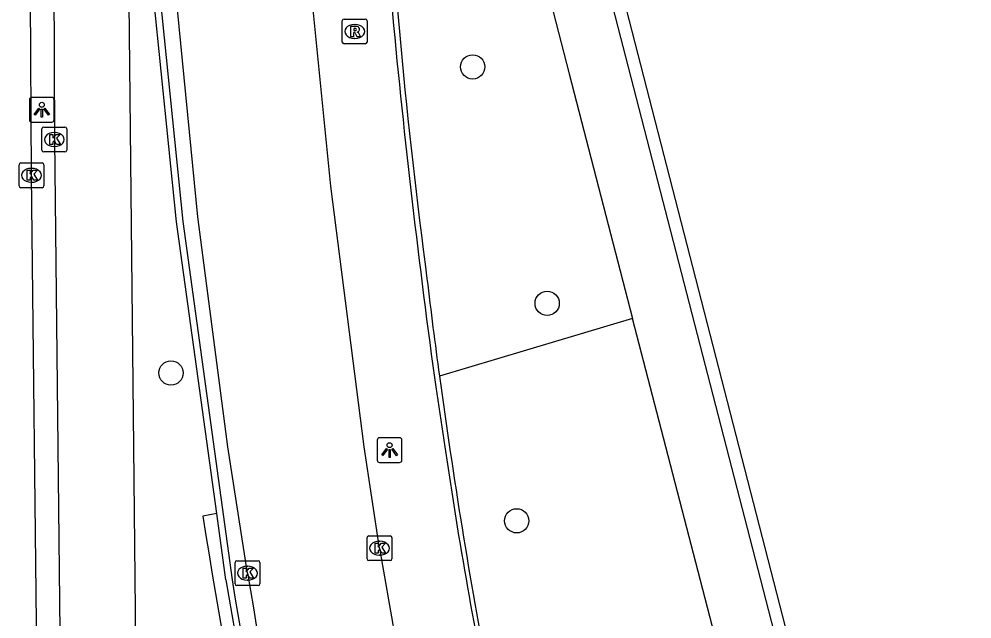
# Model space of a CAD drawing. Extents: x 160806 to 161707, y 383697 to 384148.
# Drawn here: x 161240.44 to 161278.83, y 383993.06 to 384017.26 of the extents above; entities that cross this region are included whole.
import ezdxf

# ---------------------------------------------------------------- set-up
doc = ezdxf.new("R2010")
doc.units = 0
for name, color, linetype in [('IMGEO_Boom', 7, 'Continuous'), ('IMGEO_Fietspad_open', 7, 'Continuous'), ('IMGEO_Groenvoorziening', 7, 'Continuous'), ('IMGEO_Kolk', 7, 'Continuous'), ('IMGEO_Lichtpunt', 7, 'Continuous'), ('IMGEO_Muur', 7, 'Continuous'), ('IMGEO_Rijbaan_lokaal_gesloten', 7, 'Continuous'), ('IMGEO_Rioolput', 7, 'Continuous'), ('IMGEO_Verkeerseiland_open', 7, 'Continuous'), ('IMGEO_Voetpad_open', 7, 'Continuous')]:
    doc.layers.add(name, color=color, linetype=linetype)

msp = doc.modelspace()

# ---------------------------------------------------------------- linework, layer by layer
at = {"layer": 'IMGEO_Boom'}
for centre in [(161258.716, 384015.326), (161261.716, 384005.791), (161246.56, 384002.981), (161260.49, 383997.019)]:
    msp.add_circle(centre, 0.489, dxfattribs=at)
at = {"layer": 'IMGEO_Fietspad_open'}
for points in [[(161254.96, 383995.918), (161254.342, 384000), (161252.995, 384010.522), (161252.225, 384018.324), (161251.404, 384031.316), (161251.17, 384045.084), (161251.414, 384051.201), (161252.071, 384063.398), (161254.594, 384102.029), (161254.881, 384105.245)], [(161241.737, 384044.23), (161241.861, 384012.393), (161241.998, 384000), (161242.316, 383971.348)], [(161245.354, 383970.999), (161245.058, 384000), (161244.731, 384032.028), (161244.792, 384040.216)], [(161249.644, 383994.904), (161248.855, 384000), (161247.646, 384009.275), (161246.75, 384018.334)]]:
    msp.add_lwpolyline(points, dxfattribs=at)
for centre, radius, start, end in [((161578.56, 384050.467), 328.165, 189.56836, 193.5024), ((161576.726, 384049.366), 331.586, 189.45347, 193.3612)]:
    msp.add_arc(centre, radius, start, end, dxfattribs=at)
at = {"layer": 'IMGEO_Groenvoorziening'}
msp.add_lwpolyline([(161265.158, 384005.179), (161260.878, 384003.901), (161257.376, 384002.857)], dxfattribs=at)
at = {"layer": 'IMGEO_Kolk'}
for p, q in [((161241.359, 384011.971), (161241.359, 384012.823)), ((161241.434, 384012.897), (161242.286, 384012.897)), ((161241.847, 384012.677), (161241.872, 384012.677)), ((161242.36, 384012.823), (161242.36, 384011.971)), ((161242.286, 384011.897), (161241.434, 384011.897)), ((161241.87, 384012.117), (161241.845, 384012.117)), ((161240.438, 384010.528), (161240.438, 384011.38)), ((161240.513, 384011.454), (161241.365, 384011.454)), ((161240.926, 384011.234), (161240.951, 384011.234)), ((161241.439, 384011.38), (161241.439, 384010.528)), ((161241.365, 384010.454), (161240.513, 384010.454)), ((161240.949, 384010.674), (161240.924, 384010.674)), ((161254.461, 383995.488), (161254.461, 383996.34)), ((161254.536, 383996.414), (161255.388, 383996.414)), ((161254.949, 383996.194), (161254.974, 383996.194)), ((161255.462, 383996.34), (161255.462, 383995.488)), ((161249.216, 383995.408), (161250.068, 383995.408)), ((161255.388, 383995.414), (161254.536, 383995.414)), ((161254.972, 383995.634), (161254.947, 383995.634)), ((161249.141, 383994.482), (161249.141, 383995.334)), ((161249.629, 383995.188), (161249.654, 383995.188)), ((161250.142, 383995.334), (161250.142, 383994.482)), ((161249.652, 383994.628), (161249.627, 383994.628)), ((161250.068, 383994.408), (161249.216, 383994.408))]:
    msp.add_line(p, q, dxfattribs=at)
for points in [[(161241.359, 384011.971), (161241.359, 384012.823)], [(161241.434, 384012.897), (161242.286, 384012.897)], [(161242.36, 384012.823), (161242.36, 384011.971)], [(161241.68, 384012.597), (161241.803, 384012.597), (161241.803, 384012.446), (161241.933, 384012.597), (161242.097, 384012.597), (161241.951, 384012.446), (161242.104, 384012.197), (161241.952, 384012.197), (161241.867, 384012.361), (161241.803, 384012.294), (161241.803, 384012.197), (161241.68, 384012.197), (161241.68, 384012.597)], [(161242.286, 384011.897), (161241.434, 384011.897)], [(161240.438, 384010.528), (161240.438, 384011.38)], [(161240.513, 384011.454), (161241.365, 384011.454)], [(161240.759, 384011.154), (161240.882, 384011.154), (161240.882, 384011.003), (161241.012, 384011.154), (161241.176, 384011.154), (161241.03, 384011.003), (161241.183, 384010.754), (161241.031, 384010.754), (161240.946, 384010.918), (161240.882, 384010.851), (161240.882, 384010.754), (161240.759, 384010.754), (161240.759, 384011.154)], [(161241.439, 384011.38), (161241.439, 384010.528)], [(161241.365, 384010.454), (161240.513, 384010.454)], [(161254.461, 383995.488), (161254.461, 383996.34)], [(161254.536, 383996.414), (161255.388, 383996.414)], [(161255.462, 383996.34), (161255.462, 383995.488)], [(161254.782, 383996.114), (161254.905, 383996.114), (161254.905, 383995.963), (161255.035, 383996.114), (161255.199, 383996.114), (161255.053, 383995.963), (161255.206, 383995.714), (161255.054, 383995.714), (161254.969, 383995.878), (161254.905, 383995.811), (161254.905, 383995.714), (161254.782, 383995.714), (161254.782, 383996.114)], [(161249.216, 383995.408), (161250.068, 383995.408)], [(161255.388, 383995.414), (161254.536, 383995.414)], [(161249.141, 383994.482), (161249.141, 383995.334)], [(161249.462, 383995.108), (161249.585, 383995.108), (161249.585, 383994.957), (161249.715, 383995.108), (161249.879, 383995.108), (161249.733, 383994.957), (161249.886, 383994.708), (161249.734, 383994.708), (161249.649, 383994.872), (161249.585, 383994.805), (161249.585, 383994.708), (161249.462, 383994.708), (161249.462, 383995.108)], [(161250.142, 383995.334), (161250.142, 383994.482)], [(161250.068, 383994.408), (161249.216, 383994.408)]]:
    msp.add_lwpolyline(points, dxfattribs=at)
for centre, start, end in [((161241.436, 384012.821), 91.552, 178.448), ((161241.436, 384012.821), 91.552, 178.448), ((161242.284, 384012.821), 1.552, 88.448), ((161242.284, 384012.821), 1.552, 88.448), ((161241.436, 384011.973), 181.552, 268.448), ((161241.436, 384011.973), 181.552, 268.448), ((161242.284, 384011.973), 271.552, 358.448), ((161242.284, 384011.973), 271.552, 358.448), ((161240.515, 384011.378), 91.552, 178.448), ((161240.515, 384011.378), 91.552, 178.448), ((161241.363, 384011.378), 1.552, 88.448), ((161241.363, 384011.378), 1.552, 88.448), ((161240.515, 384010.53), 181.552, 268.448), ((161240.515, 384010.53), 181.552, 268.448), ((161241.363, 384010.53), 271.552, 358.448), ((161241.363, 384010.53), 271.552, 358.448), ((161254.538, 383996.338), 91.552, 178.448), ((161254.538, 383996.338), 91.552, 178.448), ((161255.386, 383996.338), 1.552, 88.448), ((161255.386, 383996.338), 1.552, 88.448), ((161249.218, 383995.332), 91.552, 178.448), ((161249.218, 383995.332), 91.552, 178.448), ((161250.066, 383995.332), 1.552, 88.448), ((161250.066, 383995.332), 1.552, 88.448), ((161254.538, 383995.49), 181.552, 268.448), ((161254.538, 383995.49), 181.552, 268.448), ((161255.386, 383995.49), 271.552, 358.448), ((161255.386, 383995.49), 271.552, 358.448), ((161249.218, 383994.484), 181.552, 268.448), ((161249.218, 383994.484), 181.552, 268.448), ((161250.066, 383994.484), 271.552, 358.448), ((161250.066, 383994.484), 271.552, 358.448)]:
    msp.add_arc(centre, 0.0765, start, end, dxfattribs=at)
for centre, major_axis, ratio, start_param, end_param in [((161241.846, 384012.397), (-0.387, 0.002), 0.722429, 4.712389, 7.853982), ((161241.871, 384012.397), (-0.39, 0.002), 0.717154, 1.570796, 4.712389), ((161240.925, 384010.954), (-0.387, 0.002), 0.722429, 4.712389, 7.853982), ((161240.95, 384010.954), (-0.39, 0.002), 0.717154, 1.570796, 4.712389), ((161254.948, 383995.914), (-0.387, 0.002), 0.722429, 4.712389, 7.853982), ((161254.973, 383995.914), (-0.39, 0.002), 0.717154, 1.570796, 4.712389), ((161249.628, 383994.908), (-0.387, 0.002), 0.722429, 4.712389, 7.853982), ((161249.653, 383994.908), (-0.39, 0.002), 0.717154, 1.570796, 4.712389)]:
    msp.add_ellipse(centre, major_axis=major_axis, ratio=ratio, start_param=start_param, end_param=end_param, dxfattribs=at)
at = {"layer": 'IMGEO_Lichtpunt'}
for p, q in [((161240.857, 384014), (161240.857, 384013.193)), ((161240.857, 384014), (161240.857, 384013.193)), ((161241.759, 384014.095), (161240.951, 384014.095)), ((161241.759, 384014.095), (161240.951, 384014.095)), ((161241.853, 384013.193), (161241.853, 384014)), ((161241.853, 384013.193), (161241.853, 384014)), ((161240.951, 384013.099), (161241.759, 384013.099)), ((161240.951, 384013.099), (161241.759, 384013.099)), ((161255.771, 384000.368), (161254.963, 384000.368)), ((161255.771, 384000.368), (161254.963, 384000.368)), ((161254.869, 384000.273), (161254.869, 383999.466)), ((161254.869, 384000.273), (161254.869, 383999.466)), ((161255.865, 383999.466), (161255.865, 384000.273)), ((161255.865, 383999.466), (161255.865, 384000.273)), ((161254.963, 383999.372), (161255.771, 383999.372)), ((161254.963, 383999.372), (161255.771, 383999.372))]:
    msp.add_line(p, q, dxfattribs=at)
for points in [[(161241.231, 384013.664), (161241.27, 384013.636), (161241.082, 384013.374), (161241.044, 384013.401), (161241.231, 384013.664)], [(161241.333, 384013.616), (161241.38, 384013.616), (161241.38, 384013.294), (161241.333, 384013.294), (161241.333, 384013.616)], [(161241.443, 384013.636), (161241.481, 384013.663), (161241.668, 384013.401), (161241.629, 384013.373), (161241.443, 384013.636)], [(161255.243, 383999.937), (161255.282, 383999.909), (161255.094, 383999.647), (161255.056, 383999.674), (161255.243, 383999.937)], [(161255.345, 383999.889), (161255.392, 383999.889), (161255.392, 383999.567), (161255.345, 383999.567), (161255.345, 383999.889)], [(161255.455, 383999.909), (161255.493, 383999.936), (161255.68, 383999.674), (161255.641, 383999.646), (161255.455, 383999.909)]]:
    msp.add_lwpolyline(points, dxfattribs=at)
for centre in [(161241.356, 384013.798), (161255.368, 384000.071)]:
    msp.add_circle(centre, 0.0994, dxfattribs=at)
for centre, start, end in [((161240.951, 384014), 90, 180), ((161240.951, 384014), 90, 180), ((161241.759, 384014), 0, 90), ((161241.759, 384014), 0, 90), ((161240.951, 384013.193), 180, 270), ((161240.951, 384013.193), 180, 270), ((161241.759, 384013.193), 270, 0), ((161241.759, 384013.193), 270, 360), ((161254.963, 384000.273), 90, 180), ((161254.963, 384000.273), 90, 180), ((161255.771, 384000.273), 0, 90), ((161255.771, 384000.273), 0, 90), ((161254.963, 383999.466), 180, 270), ((161254.963, 383999.466), 180, 270), ((161255.771, 383999.466), 270, 0), ((161255.771, 383999.466), 270, 360)]:
    msp.add_arc(centre, 0.0946, start, end, dxfattribs=at)
at = {"layer": 'IMGEO_Muur'}
for points in [[(161275.884, 383963.446), (161278.191, 383964.035), (161276.791, 383969.927), (161276.705, 383969.909), (161268.946, 384000), (161255.62, 384051.677), (161254.903, 384055.513)], [(161255.944, 384052.5), (161269.44, 384000), (161277.147, 383970.021), (161277.255, 383970.048), (161278.831, 383963.961)], [(161248.403, 383997.316), (161246.782, 384009.08), (161245.849, 384018.207)], [(161246.104, 384018.236), (161247.035, 384009.094), (161249.021, 383994.635)], [(161257.176, 384002.797), (161257.201, 384002.609), (161257.227, 384002.422), (161257.598, 384000), (161258.092, 383996.776)], [(161248.772, 383994.635), (161248.403, 383997.316)]]:
    msp.add_lwpolyline(points, dxfattribs=at)
for centre, radius, start, end in [((161499.337, 384038.886), 244.578, 183.12092, 187.54179), ((161605.69, 384050.472), 351.76, 185.30689, 187.78949), ((161484.303, 384033.797), 229.027, 186.77327, 187.76391), ((161495.296, 384035.145), 240.101, 187.72845, 190.67976), ((161467.348, 384031.159), 212.062, 189.33099, 192.39502), ((161584.143, 384051.855), 340.218, 189.68245, 193.48495), ((161571.567, 384048.687), 327.044, 189.5132, 193.45897)]:
    msp.add_arc(centre, radius, start, end, dxfattribs=at)
at = {"layer": 'IMGEO_Rijbaan_lokaal_gesloten'}
msp.add_lwpolyline([(161241.35, 383969.171), (161241.386, 383970.061), (161241.173, 383990.494), (161240.939, 384010.954), (161240.824, 384032.428), (161240.812, 384047.358), (161240.812, 384047.879)], dxfattribs=at)
at = {"layer": 'IMGEO_Rioolput'}
for p, q in [((161253.537, 384017.255), (161254.389, 384017.255)), ((161253.462, 384016.329), (161253.462, 384017.181)), ((161253.95, 384017.035), (161253.975, 384017.035)), ((161254.463, 384017.181), (161254.463, 384016.329)), ((161254.389, 384016.255), (161253.537, 384016.255)), ((161253.973, 384016.475), (161253.948, 384016.475))]:
    msp.add_line(p, q, dxfattribs=at)
for points in [[(161253.537, 384017.255), (161254.389, 384017.255)], [(161253.462, 384016.329), (161253.462, 384017.181)], [(161254.051, 384016.953), (161253.799, 384016.955), (161253.799, 384016.555)], [(161253.977, 384016.874), (161253.923, 384016.874), (161253.923, 384016.793)], [(161254.463, 384017.181), (161254.463, 384016.329)], [(161253.799, 384016.555), (161253.923, 384016.555), (161253.923, 384016.717), (161253.934, 384016.717)], [(161253.923, 384016.793), (161253.975, 384016.793)], [(161253.981, 384016.688), (161254.052, 384016.555), (161254.192, 384016.555), (161254.127, 384016.681)], [(161254.389, 384016.255), (161253.537, 384016.255)]]:
    msp.add_lwpolyline(points, dxfattribs=at)
for centre, radius, start, end in [((161253.539, 384017.179), 0.0765, 91.552, 178.448), ((161253.539, 384017.179), 0.0765, 91.552, 178.448), ((161254.387, 384017.179), 0.0765, 1.552, 88.448), ((161254.387, 384017.179), 0.0765, 1.552, 88.448), ((161253.983, 384016.778), 0.0964, 77.0061, 93.1865), ((161253.997, 384016.835), 0.0378, 276.6634, 79.6772), ((161254.05, 384016.843), 0.109, 350.3612, 89.416), ((161253.933, 384016.664), 0.0533, 26.0293, 88.6989), ((161253.959, 384016.982), 0.19, 274.7715, 282.9687), ((161254.048, 384016.843), 0.112, 277.5842, 350.9817), ((161254.032, 384016.628), 0.108, 29.5134, 73.7905), ((161253.539, 384016.331), 0.0765, 181.552, 268.448), ((161253.539, 384016.331), 0.0765, 181.552, 268.448), ((161254.387, 384016.331), 0.0765, 271.552, 358.448), ((161254.387, 384016.331), 0.0765, 271.552, 358.448)]:
    msp.add_arc(centre, radius, start, end, dxfattribs=at)
for centre, major_axis, ratio, start_param, end_param in [((161253.949, 384016.755), (-0.387, 0.002), 0.722429, 4.712389, 7.853982), ((161253.974, 384016.755), (-0.39, 0.002), 0.717154, 1.570796, 4.712389)]:
    msp.add_ellipse(centre, major_axis=major_axis, ratio=ratio, start_param=start_param, end_param=end_param, dxfattribs=at)
at = {"layer": 'IMGEO_Verkeerseiland_open'}
msp.add_lwpolyline([(161248.403, 383997.316), (161247.839, 383997.202)], dxfattribs=at)
msp.add_arc((161585.132, 384051.153), 341.581, 189.08772, 193.32481, dxfattribs=at)
at = {"layer": 'IMGEO_Voetpad_open'}
for points in [[(161254.565, 384044.501), (161254.945, 384044.55), (161255.905, 384040.878), (161259.354, 384027.662), (161262.602, 384015.052), (161265.158, 384005.179)], [(161273.656, 383972.166), (161270.413, 383984.864), (161266.498, 384000), (161265.158, 384005.179)]]:
    msp.add_lwpolyline(points, dxfattribs=at)

doc.saveas('drawing.dxf')
